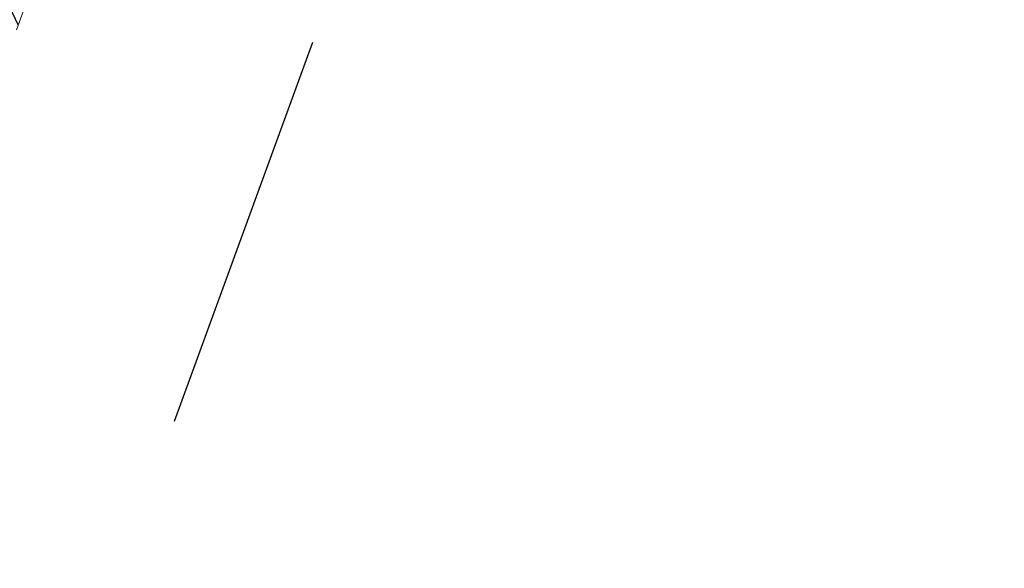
# Model space of a CAD drawing. Header units: millimetres. Extents: x 112481703 to 112588235, y 1264638581 to 1264713486.
# Tile 467 of 487: x 112586687 to 112588235, y 1264687472 to 1264688335. Entities that reach past the tile are written whole.
import ezdxf

# ---------------------------------------------------------------- set-up
doc = ezdxf.new("R2010")
doc.units = ezdxf.units.MM
doc.header["$LTSCALE"] = 0.5
doc.header["$MEASUREMENT"] = 0
doc.linetypes.add('Lang stiplet', pattern=[2116.666603, 1269.999981, -846.666622])
doc.linetypes.add('PLINE', pattern=[0])
doc.layers.add('235- Utvendig kledning og overflate', color=7, linetype='Continuous', lineweight=0)
doc.layers.add('266- Himling og innvendig overflate#1', color=7, linetype='Continuous')
doc.layers.add('Yttervegger.A225 (Skravur)', color=7, linetype='Continuous')

msp = doc.modelspace()

# ---------------------------------------------------------------- hatches: boundary and pattern name
at = {"layer": 'Yttervegger.A225 (Skravur)', "linetype": 'Continuous'}
h = msp.add_hatch(dxfattribs=at)
h.set_pattern_fill('Skrålinjer_1', color=256, style=0, pattern_type=2)
h.set_pattern_definition([(114.95599, (112557650, 1264717795), (27.198964, 12.65766), [])])
h.paths.add_polyline_path([(112587579.7, 1264690844.5), (112586665.6, 1264688339), (112586681.5, 1264688318.5), (112587600.3, 1264690836.9)])

# ---------------------------------------------------------------- linework, layer by layer
at = {"layer": '235- Utvendig kledning og overflate', "linetype": 'PLINE', "flags": 128}
msp.add_lwpolyline([(112586681.5, 1264688318.5), (112587600.3, 1264690836.9)], dxfattribs=at)
at = {"layer": '266- Himling og innvendig overflate#1', "linetype": 'Lang stiplet'}
msp.add_lwpolyline([(112588235.4, 1264691281.6), (112578984.8, 1264665926.4), (112562432.1, 1264671965.5), (112565811.5, 1264681228.3), (112572876, 1264678650.9), (112578747.2, 1264694743.3)], close=True, dxfattribs=at)

doc.saveas('drawing.dxf')
